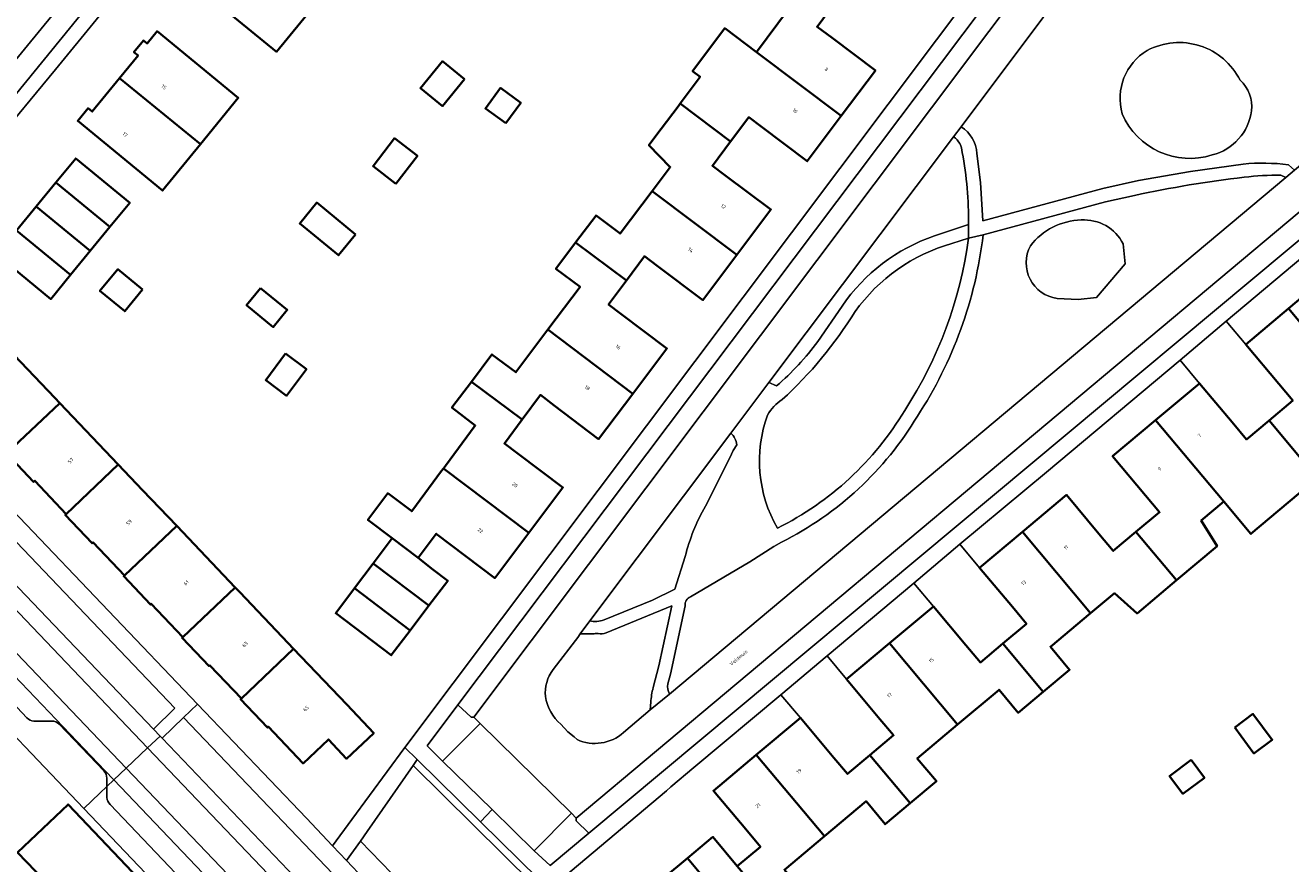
# Model space of a CAD drawing. Header units: metres. Extents: x 197700 to 204338, y 317132 to 325229.
# Tile 955 of 1056: x 198419 to 198546, y 321913 to 321997. Entities that reach past the tile are written whole.
import ezdxf
from ezdxf.enums import TextEntityAlignment as Align

# ---------------------------------------------------------------- set-up
doc = ezdxf.new("R2010")
doc.units = ezdxf.units.M
for name, color, linetype, lineweight in [('B-WE-GR-BEPLANTING_CULTUUR_BODEMBEDEKKER-GV', 90, 'Continuous', 18), ('B-WE-GR-BEPLANTING_CULTUUR_HEESTERS-GV', 90, 'Continuous', 18), ('B-WE-GR-BEPLANTING_CULTUUR_VASTE PLANTENVAK-GV', 90, 'Continuous', 18), ('B-WE-GW-TALUD_KRUIN-G', 90, 'Continuous', 18), ('B-WE-OG-BEBOUWING-GV', 7, 'Continuous', 35), ('B-WE-OG-BEBOUWING-T18', 10, 'Continuous', 18), ('B-WE-OG-TERREIN_CULTUURSCHEIDING-GV', 7, 'Continuous', 18), ('B-WE-OG-TERREIN_ERF-GV', 7, 'Continuous', 18), ('B-WE-OG-TERREIN_ONBEGROEID-GV', 7, 'Continuous', 18), ('B-WE-OG-TOPOGRAFIE-T18', 10, 'Continuous', 18), ('B-WE-VH-VERHARDING_ASFALT-GV', 252, 'Continuous', 18), ('B-WE-VH-VERHARDING_BETONSTRAATSTEEN-GV', 252, 'Continuous', 18), ('B-WE-VH-VERHARDING_STRAATBAKSTEEN-GV', 252, 'Continuous', 18), ('B-WE-VH-VERHARDING_TEGEL-GV', 252, 'Continuous', 18)]:
    doc.layers.add(name, color=color, linetype=linetype, lineweight=lineweight)
doc.styles.add('NLCS-ISO-M200-T18', font='NLCS-ISO.ttf', dxfattribs={"height": 0.36})

msp = doc.modelspace()

# ---------------------------------------------------------------- linework, layer by layer
at = {"layer": 'B-WE-GR-BEPLANTING_CULTUUR_BODEMBEDEKKER-GV'}
for points in [[(198460.497, 321923.277), (198464.273, 321927.038), (198463.627, 321927.67), (198463.355, 321927.673), (198462.045, 321928.92), (198458.95, 321924.817)], [(198475.159, 321916.053), (198473.905, 321917.308), (198473.901, 321917.567), (198473.42, 321918.077), (198469.697, 321914.301), (198471.277, 321912.813)]]:
    msp.add_lwpolyline(points, close=True, dxfattribs=at)
at = {"layer": 'B-WE-GR-BEPLANTING_CULTUUR_HEESTERS-GV'}
for points in [[(198452.264, 321915.261), (198461.613, 321905.649), (198463.132, 321903.618), (198471.19, 321910.412), (198470.109, 321911.476), (198469.582, 321910.94), (198457.555, 321922.834), (198452.954, 321916.214)], [(198464.292, 321917.201), (198457.967, 321923.427), (198457.555, 321922.834), (198469.582, 321910.94), (198470.109, 321911.476)]]:
    msp.add_lwpolyline(points, close=True, dxfattribs=at)
at = {"layer": 'B-WE-GR-BEPLANTING_CULTUUR_VASTE PLANTENVAK-GV'}
for points in [[(198511.536, 321975.141, 0.1702959), (198501.838, 321968.322)], [(198506.825, 321958.428, 0.1109437), (198513.221, 321975.67)], [(198501.838, 321968.322, -0.0698043), (198494.535, 321959.507)], [(198494.535, 321959.507, 0.1254011), (198493.076, 321957.961)], [(198493.076, 321957.961, 0.2212022), (198494.06, 321946.624)], [(198494.06, 321946.624, 0.1433845), (198506.825, 321958.428)]]:
    msp.add_lwpolyline(points, format="xyb", dxfattribs=at)
msp.add_lwpolyline([(198513.221, 321975.67), (198511.536, 321975.141)], dxfattribs=at)
at = {"layer": 'B-WE-GW-TALUD_KRUIN-G'}
msp.add_lwpolyline([(198449.484, 321914.794), (198450.869, 321913.332)], dxfattribs=at)
at = {"layer": 'B-WE-OG-BEBOUWING-GV'}
for points in [[(198439.566, 322005.618), (198436.805, 322002.284), (198436.391, 322002.628), (198435.336, 322001.347), (198443.852, 321994.366), (198447.652, 321999.007)], [(198491.958, 321994.335), (198500.466, 321987.936), (198503.884, 321992.48), (198499.535, 321995.742), (198498.028, 321996.872), (198499.851, 321999.287), (198494.771, 322003.121), (198494.449, 322002.693), (198492.83, 322000.537), (198492.763, 322000.448), (198495.186, 321998.625)], [(198428.132, 321991.713), (198436.228, 321985.094), (198440.026, 321989.733), (198431.894, 321996.423), (198430.9, 321995.198), (198430.526, 321995.502), (198429.567, 321994.327), (198429.991, 321993.986)], [(198500.466, 321987.936), (198491.958, 321994.335), (198488.779, 321996.722), (198485.555, 321992.428), (198486.318, 321991.858), (198484.312, 321989.172), (198489.367, 321985.372), (198491.189, 321987.796), (198492.435, 321986.859), (198497.048, 321983.391)], [(198462.683, 321991.604), (198460.482, 321993.408), (198458.282, 321990.724), (198460.482, 321988.919)], [(198436.228, 321985.094), (198428.132, 321991.713), (198425.394, 321988.364), (198424.982, 321988.699), (198423.933, 321987.426), (198432.429, 321980.454)], [(198466.832, 321987.202), (198468.334, 321989.254), (198466.298, 321990.745), (198464.796, 321988.692)], [(198481.499, 321980.396), (198490.005, 321974.013), (198493.412, 321978.553), (198488.79, 321982.01), (198487.543, 321982.943), (198489.367, 321985.372), (198484.312, 321989.172), (198484.1, 321988.888), (198482.425, 321986.645), (198481.186, 321984.987), (198483.314, 321982.803)], [(198455.821, 321981.134), (198457.982, 321983.933), (198455.693, 321985.7), (198453.532, 321982.901)], [(198427.167, 321976.822), (198429.148, 321979.237), (198423.737, 321983.677), (198421.756, 321981.263)], [(198425.187, 321974.408), (198427.167, 321976.822), (198421.756, 321981.263), (198419.775, 321978.849)], [(198490.005, 321974.013), (198481.499, 321980.396), (198478.295, 321976.149), (198475.882, 321977.965), (198473.828, 321975.238), (198478.933, 321971.446), (198480.738, 321973.876), (198482.003, 321972.926), (198486.598, 321969.473)], [(198425.187, 321974.408), (198419.775, 321978.849), (198417.794, 321976.435), (198423.207, 321971.993)], [(198451.778, 321976.06), (198447.892, 321979.246), (198446.18, 321977.158), (198450.066, 321973.972)], [(198417.794, 321976.435), (198415.813, 321974.021), (198421.227, 321969.58), (198423.207, 321971.993)], [(198478.933, 321971.446), (198473.828, 321975.238), (198471.862, 321972.625), (198474.289, 321970.804), (198471.064, 321966.515), (198479.566, 321960.087), (198482.992, 321964.618), (198478.381, 321968.106), (198477.146, 321969.04)], [(198430.436, 321970.542), (198427.956, 321972.575), (198426.168, 321970.394), (198428.648, 321968.36)], [(198545.284, 321968.622), (198552.159, 321960.416), (198554.491, 321962.458), (198556.77, 321960.431), (198560.716, 321963.75), (198556.656, 321968.595), (198554.412, 321966.723), (198553.106, 321968.28), (198549.708, 321972.332)], [(198442.269, 321970.683), (198440.853, 321968.957), (198443.526, 321966.765), (198444.942, 321968.492)], [(198552.159, 321960.416), (198545.284, 321968.622), (198541.002, 321965.031), (198544.319, 321961.076), (198545.713, 321959.414), (198543.329, 321957.408), (198547.377, 321952.578), (198551.467, 321956.006), (198549.952, 321958.484), (198552.111, 321960.374)], [(198479.566, 321960.087), (198471.064, 321966.515), (198467.849, 321962.238), (198465.452, 321964.041), (198463.389, 321961.295), (198468.492, 321957.523), (198470.3, 321959.97), (198471.702, 321958.91), (198476.139, 321955.555)], [(198411.053, 321960.321), (198410.964, 321960.251), (198413.661, 321957.409), (198413.779, 321957.513), (198416.897, 321954.188), (198422.138, 321959.155), (198421.637, 321959.682), (198416.863, 321964.698), (198416.294, 321965.295)], [(198444.758, 321964.109), (198442.774, 321961.455), (198444.864, 321959.892), (198446.848, 321962.547)], [(198460.58, 321952.596), (198469.143, 321946.164), (198472.557, 321950.709), (198468.065, 321954.084), (198466.705, 321955.106), (198468.492, 321957.523), (198463.389, 321961.295), (198461.442, 321958.706), (198463.779, 321956.92), (198460.782, 321952.87)], [(198531.956, 321957.436), (198538.789, 321949.281), (198541.513, 321946.04), (198548.17, 321951.634), (198547.377, 321952.578), (198543.329, 321957.408), (198541.074, 321955.511), (198539.632, 321957.232), (198536.367, 321961.13)], [(198428, 321952.995), (198422.138, 321959.155), (198416.897, 321954.188), (198416.827, 321954.101), (198419.519, 321951.26), (198419.64, 321951.377), (198422.762, 321948.03)], [(198529.987, 321946.239), (198534.047, 321941.394), (198538.125, 321944.821), (198536.545, 321947.396), (198538.789, 321949.281), (198531.956, 321957.436), (198527.655, 321953.835), (198530.952, 321949.897), (198532.354, 321948.223)], [(198422.762, 321948.03), (198422.685, 321947.95), (198425.376, 321945.111), (198425.47, 321945.193), (198428.62, 321941.874), (198433.855, 321946.844), (198430.433, 321950.439), (198428, 321952.995)], [(198469.143, 321946.164), (198460.58, 321952.596), (198460.405, 321952.359), (198457.414, 321948.316), (198455.012, 321950.112), (198453.015, 321947.441), (198455.45, 321945.621), (198458.069, 321943.663), (198459.865, 321946.066), (198461.376, 321944.919), (198465.728, 321941.618)], [(198534.047, 321941.394), (198529.987, 321946.239), (198527.725, 321944.343), (198526.281, 321946.067), (198523.025, 321949.955), (198518.617, 321946.263), (198525.452, 321938.105), (198527.828, 321940.093), (198530.104, 321938.08)], [(198439.712, 321940.69), (198433.855, 321946.844), (198428.62, 321941.874), (198428.544, 321941.796), (198431.24, 321938.956), (198431.283, 321939.039), (198434.484, 321935.702)], [(198455.45, 321945.621), (198453.553, 321943.097), (198459.136, 321938.863), (198461.024, 321941.353), (198459.537, 321942.495), (198458.05, 321943.638), (198458.069, 321943.663)], [(198516.658, 321935.055), (198520.705, 321930.224), (198523.344, 321932.431), (198521.421, 321934.732), (198525.452, 321938.105), (198518.617, 321946.263), (198514.316, 321942.66), (198517.611, 321938.727), (198519.023, 321937.041)], [(198459.136, 321938.863), (198453.553, 321943.097), (198451.676, 321940.599), (198457.248, 321936.374)], [(198434.484, 321935.702), (198434.396, 321935.628), (198437.096, 321932.798), (198437.192, 321932.862), (198440.34, 321929.549), (198445.574, 321934.531), (198445.023, 321935.11), (198440.167, 321940.212), (198439.712, 321940.69)], [(198451.676, 321940.599), (198449.799, 321938.101), (198455.36, 321933.884), (198457.248, 321936.374)], [(198505.285, 321935.082), (198512.11, 321926.936), (198516.275, 321930.427), (198518.195, 321928.125), (198520.705, 321930.224), (198516.658, 321935.055), (198514.411, 321933.169), (198512.953, 321934.907), (198509.701, 321938.785)], [(198445.574, 321934.531), (198440.34, 321929.549), (198440.257, 321929.472), (198442.948, 321926.645), (198443.012, 321926.736), (198446.528, 321923.048), (198449.082, 321925.448), (198450.877, 321923.516), (198453.606, 321926.091), (198450.899, 321928.936)], [(198507.369, 321919.049), (198510.003, 321921.256), (198508.077, 321923.555), (198512.11, 321926.936), (198505.285, 321935.082), (198500.99, 321931.481), (198504.334, 321927.489), (198505.697, 321925.862), (198503.323, 321923.877)], [(198491.946, 321923.909), (198498.778, 321915.755), (198502.948, 321919.255), (198504.858, 321916.945), (198507.369, 321919.049), (198503.323, 321923.877), (198501.068, 321921.99), (198499.725, 321923.592), (198496.359, 321927.607)], [(198539.888, 321926.638), (198541.82, 321924.046), (198543.651, 321925.41), (198541.719, 321928.002)], [(198498.778, 321915.755), (198491.946, 321923.909), (198487.652, 321920.311), (198490.881, 321916.457), (198492.353, 321914.7), (198490.039, 321912.761), (198491.958, 321910.474), (198494.094, 321907.927), (198496.679, 321910.077), (198494.761, 321912.384)], [(198535.533, 321923.398), (198533.367, 321921.783), (198534.696, 321920), (198536.862, 321921.615)], [(198420.881, 321902.714), (198430.074, 321911.49), (198422.969, 321918.93), (198417.897, 321914.118), (198421.515, 321910.368), (198417.37, 321906.437)], [(198485.035, 321913.557), (198489.387, 321908.332), (198491.958, 321910.474), (198490.039, 321912.761), (198487.588, 321915.683)], [(198487.031, 321906.37), (198489.387, 321908.332), (198485.035, 321913.557), (198482.679, 321911.595)]]:
    msp.add_lwpolyline(points, close=True, dxfattribs=at)
at = {"layer": 'B-WE-OG-TERREIN_CULTUURSCHEIDING-GV'}
for points in [[(198528.84, 322008.733), (198512.462, 321986.837)], [(198545.268, 321983.038), (198545.884, 321982.489), (198551.368, 321987.11)], [(198511.717, 321985.832), (198493.205, 321961.216), (198493.979, 321960.868)], [(198514.058, 321984.177), (198514.398, 321981.253), (198514.649, 321977.416), (198526.69, 321980.645), (198530.258, 321981.456), (198535.457, 321982.36), (198540.729, 321983.109)], [(198483.236, 321930.002), (198545.003, 321981.759), (198544.524, 321981.994)], [(198529.859, 321979.965), (198526.935, 321979.331), (198514.684, 321976.03)], [(198509.792, 321975.905), (198513.209, 321977.067)], [(198528.719, 321975.108), (198528.911, 321973.094), (198526.033, 321969.736), (198524.211, 321969.545)], [(198524.211, 321969.545), (198522.1, 321969.641)], [(198498.12, 321965.33), (198500.548, 321968.883)], [(198489.39, 321956.135), (198475.249, 321937.325)], [(198486.85, 321948.824), (198489.304, 321953.68), (198489.633, 321954.416), (198489.998, 321954.98)], [(198494.48, 321945.231), (198493.69, 321944.77), (198491.288, 321943.255), (198485.357, 321939.735)], [(198476.683, 321937.44), (198481.555, 321939.408), (198483.788, 321940.5), (198484.822, 321943.776)], [(198481.606, 321930.649), (198482.164, 321932.814), (198483.474, 321938.852), (198476.889, 321936.129)], [(198484.81, 321938.839), (198483.346, 321931.997), (198483.089, 321931.006)], [(198475.689, 321936.026), (198474.299, 321936.026), (198474.158, 321935.834), (198474.147, 321935.81), (198471.573, 321932.453)], [(198478.638, 321926.138), (198481.322, 321928.415), (198481.359, 321929.169)], [(198453.367, 321907.88), (198449.498, 321911.977), (198434.542, 321927.66), (198432.383, 321925.585), (198447.142, 321910.145)], [(198472.342, 321926.964), (198473.072, 321926.208), (198473.682, 321925.7), (198473.976, 321925.434)], [(198452.264, 321915.261), (198450.869, 321913.332), (198454.408, 321909.592)], [(198467.524, 321896.689), (198465.09, 321901), (198463.132, 321903.618), (198461.613, 321905.649), (198452.264, 321915.261)]]:
    msp.add_lwpolyline(points, dxfattribs=at)
for points in [[(198551.439, 321996.31, 0.0118451), (198537.756, 322009.483)], [(198531.117, 321994.485, -0.4223823), (198540.422, 321991.511)], [(198528.623, 321988.154, -0.3402557), (198531.117, 321994.485)], [(198540.422, 321991.511, -0.243278), (198541.573, 321988.442)], [(198541.573, 321988.442, -0.3074831), (198537.64, 321984.029)], [(198537.64, 321984.029, -0.3891274), (198528.623, 321988.154)], [(198512.462, 321986.837, -0.2436978), (198514.058, 321984.177)], [(198512.583, 321984.277, 0.2300124), (198511.717, 321985.832)], [(198513.209, 321977.067, 0.0515675), (198512.583, 321984.277)], [(198540.729, 321983.109, -0.0544006), (198545.268, 321983.038)], [(198540.842, 321981.791, 0.0244079), (198529.859, 321979.965)], [(198544.524, 321981.994, 0.0340253), (198540.842, 321981.791)], [(198519.414, 321974.916, -0.2233944), (198524.498, 321977.506)], [(198524.498, 321977.506, -0.3002154), (198528.719, 321975.108)], [(198500.548, 321968.883, -0.1622965), (198509.792, 321975.905)], [(198514.684, 321976.03, -0.1156188), (198508.084, 321957.831)], [(198522.1, 321969.641, -0.5210867), (198519.414, 321974.916)], [(198493.979, 321960.868, 0.0519168), (198498.12, 321965.33)], [(198508.084, 321957.831, -0.1424899), (198494.48, 321945.231)], [(198489.998, 321954.98, 0.1840502), (198489.39, 321956.135)], [(198484.822, 321943.776, -0.0709312), (198486.85, 321948.824)], [(198485.357, 321939.735, 0.3419291), (198484.81, 321938.839)], [(198475.249, 321937.325, 0.1528555), (198476.683, 321937.44)], [(198476.1, 321936.057, 0.1436529), (198475.689, 321936.026)], [(198476.889, 321936.129, -0.1520969), (198476.1, 321936.057)], [(198471.573, 321932.453, 0.1833564), (198470.814, 321929.749)], [(198481.359, 321929.169, -0.0365944), (198481.606, 321930.649)], [(198483.089, 321931.006, 0.1869183), (198483.236, 321930.002)], [(198470.814, 321929.749, 0.1666177), (198472.342, 321926.964)], [(198473.976, 321925.434, 0.295452), (198478.638, 321926.138)]]:
    msp.add_lwpolyline(points, format="xyb", dxfattribs=at)
msp.add_lwpolyline([(198405.921, 321953.269), (198431.514, 321926.494), (198433.671, 321928.57), (198408.098, 321955.354)], close=True, dxfattribs=at)
at = {"layer": 'B-WE-OG-TERREIN_ERF-GV'}
for points in [[(198461.877, 322041.639), (198421.703, 321992.594), (198409.312, 321977.613)], [(198400.221, 321966.389), (198435.94, 321928.995), (198446.863, 321917.56), (198449.484, 321914.794), (198451.397, 321917.41), (198456.736, 321924.639), (198524.537, 322014.944)], [(198499.851, 321999.287), (198498.028, 321996.872), (198499.535, 321995.742), (198503.884, 321992.48), (198500.466, 321987.936), (198497.048, 321983.391), (198492.435, 321986.859), (198491.189, 321987.796), (198489.367, 321985.372), (198487.543, 321982.943), (198488.79, 321982.01), (198493.412, 321978.553), (198490.005, 321974.013), (198486.598, 321969.473), (198482.003, 321972.926), (198480.738, 321973.876), (198478.933, 321971.446), (198477.146, 321969.04), (198478.381, 321968.106), (198482.992, 321964.618), (198479.566, 321960.087), (198476.139, 321955.555), (198471.702, 321958.91), (198470.3, 321959.97), (198468.492, 321957.523), (198466.705, 321955.106), (198468.065, 321954.084), (198472.557, 321950.709), (198469.143, 321946.164), (198465.728, 321941.618), (198461.376, 321944.919), (198459.865, 321946.066), (198458.069, 321943.663), (198458.05, 321943.638), (198459.537, 321942.495), (198461.024, 321941.353), (198459.136, 321938.863), (198457.248, 321936.374), (198455.36, 321933.884), (198449.799, 321938.101), (198451.676, 321940.599), (198453.553, 321943.097), (198455.45, 321945.621), (198453.015, 321947.441), (198455.012, 321950.112), (198457.414, 321948.316), (198460.405, 321952.359), (198460.58, 321952.596), (198460.782, 321952.87), (198463.779, 321956.92), (198461.442, 321958.706), (198463.389, 321961.295), (198465.452, 321964.041), (198467.849, 321962.238), (198471.064, 321966.515), (198474.289, 321970.804), (198471.862, 321972.625), (198473.828, 321975.238), (198475.882, 321977.965), (198478.295, 321976.149), (198481.499, 321980.396), (198483.314, 321982.803), (198481.186, 321984.987), (198482.425, 321986.645), (198484.1, 321988.888), (198484.312, 321989.172), (198486.318, 321991.858), (198485.555, 321992.428), (198488.779, 321996.722), (198491.958, 321994.335), (198495.186, 321998.625)], [(198416.863, 321964.698), (198421.637, 321959.682), (198422.138, 321959.155), (198428, 321952.995), (198430.433, 321950.439), (198433.855, 321946.844), (198439.712, 321940.69), (198440.167, 321940.212), (198445.023, 321935.11), (198445.574, 321934.531), (198450.899, 321928.936), (198453.606, 321926.091), (198450.877, 321923.516), (198449.082, 321925.448), (198446.528, 321923.048), (198443.012, 321926.736), (198442.948, 321926.645), (198440.257, 321929.472), (198440.34, 321929.549), (198437.192, 321932.862), (198437.096, 321932.798), (198434.396, 321935.628), (198434.484, 321935.702), (198431.283, 321939.039), (198431.24, 321938.956), (198428.544, 321941.796), (198428.62, 321941.874), (198425.47, 321945.193), (198425.376, 321945.111), (198422.685, 321947.95), (198422.762, 321948.03), (198419.64, 321951.377), (198419.519, 321951.26), (198416.827, 321954.101)], [(198432.111, 321910.597), (198424.546, 321918.525), (198412.057, 321931.615), (198391.908, 321952.626), (198372.156, 321933.739), (198399.866, 321905.405)], [(198548.17, 321951.634), (198541.513, 321946.04), (198538.789, 321949.281), (198536.545, 321947.396), (198538.125, 321944.821), (198534.047, 321941.394), (198530.104, 321938.08), (198527.828, 321940.093), (198525.452, 321938.105), (198521.421, 321934.732), (198523.344, 321932.431), (198520.705, 321930.224), (198518.195, 321928.125), (198516.275, 321930.427), (198512.11, 321926.936)], [(198482.679, 321911.595), (198485.035, 321913.557), (198487.588, 321915.683), (198490.039, 321912.761), (198492.353, 321914.7), (198490.881, 321916.457), (198487.652, 321920.311), (198491.946, 321923.909), (198496.359, 321927.607), (198494.402, 321929.934), (198485.695, 321922.648), (198483.373, 321920.69), (198482.931, 321920.307), (198471.19, 321910.412)], [(198512.11, 321926.936), (198508.077, 321923.555), (198510.003, 321921.256), (198507.369, 321919.049), (198504.858, 321916.945), (198502.948, 321919.255), (198498.778, 321915.755), (198494.761, 321912.384)]]:
    msp.add_lwpolyline(points, dxfattribs=at)
for points in [[(198447.652, 321999.007), (198443.852, 321994.366), (198435.336, 322001.347), (198436.391, 322002.628), (198436.805, 322002.284), (198439.566, 322005.618), (198441.424, 322007.862), (198440.995, 322008.221), (198441.973, 322009.403), (198442.336, 322009.108), (198443.322, 322010.321), (198451.451, 322003.648)], [(198431.894, 321996.423), (198440.026, 321989.733), (198436.228, 321985.094), (198432.429, 321980.454), (198423.933, 321987.426), (198424.982, 321988.699), (198425.394, 321988.364), (198428.132, 321991.713), (198429.991, 321993.986), (198429.567, 321994.327), (198430.526, 321995.502), (198430.9, 321995.198)], [(198462.683, 321991.604), (198460.482, 321988.919), (198458.282, 321990.724), (198460.482, 321993.408)], [(198466.832, 321987.202), (198464.796, 321988.692), (198466.298, 321990.745), (198468.334, 321989.254)], [(198455.821, 321981.134), (198453.532, 321982.901), (198455.693, 321985.7), (198457.982, 321983.933)], [(198427.167, 321976.822), (198425.187, 321974.408), (198423.207, 321971.993), (198421.227, 321969.58), (198415.813, 321974.021), (198417.794, 321976.435), (198419.775, 321978.849), (198421.756, 321981.263), (198423.737, 321983.677), (198429.148, 321979.237)], [(198451.778, 321976.06), (198450.066, 321973.972), (198446.18, 321977.158), (198447.892, 321979.246)], [(198541.002, 321965.031), (198545.284, 321968.622), (198549.708, 321972.332), (198547.762, 321974.68), (198539.05, 321967.354)], [(198430.436, 321970.542), (198428.648, 321968.36), (198426.168, 321970.394), (198427.956, 321972.575)], [(198442.269, 321970.683), (198444.942, 321968.492), (198443.526, 321966.765), (198440.853, 321968.957)], [(198534.415, 321963.452), (198536.367, 321961.13), (198539.632, 321957.232), (198541.074, 321955.511), (198543.329, 321957.408), (198545.713, 321959.414), (198544.319, 321961.076), (198541.002, 321965.031), (198539.05, 321967.354)], [(198442.774, 321961.455), (198444.758, 321964.109), (198446.848, 321962.547), (198444.864, 321959.892)], [(198512.346, 321945.006), (198514.316, 321942.66), (198518.617, 321946.263), (198523.025, 321949.955), (198526.281, 321946.067), (198527.725, 321944.343), (198529.987, 321946.239), (198532.354, 321948.223), (198530.952, 321949.897), (198527.655, 321953.835), (198531.956, 321957.436), (198536.367, 321961.13), (198534.415, 321963.452), (198521.025, 321952.221)], [(198514.316, 321942.66), (198512.346, 321945.006), (198507.743, 321941.114), (198509.701, 321938.785), (198512.953, 321934.907), (198514.411, 321933.169), (198516.658, 321935.055), (198519.023, 321937.041), (198517.611, 321938.727)], [(198500.99, 321931.481), (198505.285, 321935.082), (198509.701, 321938.785), (198507.743, 321941.114), (198499.036, 321933.824)], [(198494.402, 321929.934), (198496.359, 321927.607), (198499.725, 321923.592), (198501.068, 321921.99), (198503.323, 321923.877), (198505.697, 321925.862), (198504.334, 321927.489), (198500.99, 321931.481), (198499.036, 321933.824)], [(198541.82, 321924.046), (198539.888, 321926.638), (198541.719, 321928.002), (198543.651, 321925.41)], [(198535.533, 321923.398), (198536.862, 321921.615), (198534.696, 321920), (198533.367, 321921.783)], [(198420.881, 321902.714), (198417.37, 321906.437), (198421.515, 321910.368), (198417.897, 321914.118), (198422.969, 321918.93), (198430.074, 321911.49)]]:
    msp.add_lwpolyline(points, close=True, dxfattribs=at)
at = {"layer": 'B-WE-OG-TERREIN_ONBEGROEID-GV'}
for points in [[(198540.422, 321991.511, 0.4223823), (198531.117, 321994.485)], [(198531.117, 321994.485, 0.3402557), (198528.623, 321988.154)], [(198541.573, 321988.442, 0.243278), (198540.422, 321991.511)], [(198537.64, 321984.029, 0.3074831), (198541.573, 321988.442)], [(198528.623, 321988.154, 0.3891274), (198537.64, 321984.029)], [(198524.498, 321977.506, 0.2233944), (198519.414, 321974.916)], [(198528.719, 321975.108, 0.3002154), (198524.498, 321977.506)], [(198519.414, 321974.916, 0.5210867), (198522.1, 321969.641)]]:
    msp.add_lwpolyline(points, format="xyb", dxfattribs=at)
msp.add_lwpolyline([(198522.1, 321969.641), (198524.211, 321969.545), (198526.033, 321969.736), (198528.911, 321973.094), (198528.719, 321975.108)], dxfattribs=at)
at = {"layer": 'B-WE-VH-VERHARDING_ASFALT-GV'}
for points in [[(198408.065, 321981.824), (198457.818, 322042.504), (198467.33, 322054.067), (198467.471, 322054.233)], [(198526.729, 322011.725), (198463.627, 321927.67), (198464.273, 321927.038), (198473.42, 321918.077), (198473.901, 321917.567), (198554.386, 321985.019)], [(198471.573, 321932.453), (198474.147, 321935.81), (198474.158, 321935.834), (198474.299, 321936.026), (198475.249, 321937.325), (198489.39, 321956.135), (198493.205, 321961.216), (198511.717, 321985.832), (198512.462, 321986.837), (198528.84, 322008.733)], [(198371.948, 321986.506), (198394.996, 321962.299), (198430.945, 321924.614), (198432.185, 321925.792), (198431.514, 321926.494), (198405.921, 321953.269), (198405.007, 321954.227), (198373.143, 321987.667), (198366.206, 321994.978)], [(198357.677, 321994.674), (198373.358, 321978.194), (198386.561, 321964.292), (198391.687, 321958.924), (198399.067, 321951.195), (198412.637, 321936.996), (198426.677, 321922.309), (198427.554, 321921.391), (198427.563, 321921.4), (198428.801, 321922.577), (198369.774, 321984.439), (198367.561, 321986.761)], [(198551.368, 321987.11), (198545.884, 321982.489), (198545.003, 321981.759), (198483.236, 321930.002), (198481.322, 321928.415), (198478.638, 321926.138)], [(198367.561, 321986.761), (198369.774, 321984.439), (198428.801, 321922.577), (198430.945, 321924.614), (198394.996, 321962.299), (198371.948, 321986.506)], [(198512.462, 321986.837), (198511.717, 321985.832)], [(198540.729, 321983.109), (198535.457, 321982.36), (198530.258, 321981.456), (198526.69, 321980.645), (198514.649, 321977.416), (198514.398, 321981.253), (198514.058, 321984.177)], [(198544.524, 321981.994), (198545.003, 321981.759), (198545.884, 321982.489), (198545.268, 321983.038)], [(198513.221, 321975.67), (198514.684, 321976.03), (198526.935, 321979.331), (198529.859, 321979.965)], [(198513.221, 321975.67), (198513.209, 321977.067), (198509.792, 321975.905)], [(198513.209, 321977.067), (198513.221, 321975.67)], [(198514.684, 321976.03), (198513.221, 321975.67)], [(198511.536, 321975.141), (198513.221, 321975.67)], [(198500.548, 321968.883), (198498.12, 321965.33)], [(198493.979, 321960.868), (198493.205, 321961.216), (198489.39, 321956.135)], [(198489.998, 321954.98), (198489.633, 321954.416), (198489.304, 321953.68), (198486.85, 321948.824)], [(198485.357, 321939.735), (198491.288, 321943.255), (198493.69, 321944.77), (198494.48, 321945.231)], [(198484.822, 321943.776), (198483.788, 321940.5), (198481.555, 321939.408), (198476.683, 321937.44)], [(198476.889, 321936.129), (198483.474, 321938.852), (198482.164, 321932.814), (198481.606, 321930.649)], [(198483.089, 321931.006), (198483.346, 321931.997), (198484.81, 321938.839)], [(198475.249, 321937.325), (198474.299, 321936.026), (198475.689, 321936.026)], [(198481.359, 321929.169), (198481.322, 321928.415), (198483.236, 321930.002)], [(198473.976, 321925.434), (198473.682, 321925.7), (198473.072, 321926.208), (198472.342, 321926.964)], [(198447.142, 321910.145), (198432.383, 321925.585), (198432.185, 321925.792), (198430.945, 321924.614)], [(198443.036, 321911.94), (198430.945, 321924.614), (198428.801, 321922.577), (198441.148, 321909.637)], [(198430.945, 321924.614), (198443.036, 321911.94)], [(198441.148, 321909.637), (198428.801, 321922.577), (198427.563, 321921.4), (198427.554, 321921.391), (198444.024, 321904.147), (198444.165, 321904), (198444.879, 321903.277), (198456.363, 321892.099), (198457.24, 321891.258)]]:
    msp.add_lwpolyline(points, dxfattribs=at)
for points in [[(198537.756, 322009.483, -0.0118451), (198551.439, 321996.31)], [(198514.058, 321984.177, 0.2436978), (198512.462, 321986.837)], [(198511.717, 321985.832, -0.2300124), (198512.583, 321984.277)], [(198512.583, 321984.277, -0.0515675), (198513.209, 321977.067)], [(198545.268, 321983.038, 0.0544006), (198540.729, 321983.109)], [(198529.859, 321979.965, -0.0244079), (198540.842, 321981.791)], [(198540.842, 321981.791, -0.0340253), (198544.524, 321981.994)], [(198509.792, 321975.905, 0.1622965), (198500.548, 321968.883)], [(198508.084, 321957.831, 0.1156188), (198514.684, 321976.03)], [(198501.838, 321968.322, -0.1702959), (198511.536, 321975.141)], [(198513.221, 321975.67, -0.1109437), (198506.825, 321958.428)], [(198494.535, 321959.507, 0.0698043), (198501.838, 321968.322)], [(198498.12, 321965.33, -0.0519168), (198493.979, 321960.868)], [(198493.076, 321957.961, -0.1254011), (198494.535, 321959.507)], [(198494.06, 321946.624, -0.2212022), (198493.076, 321957.961)], [(198506.825, 321958.428, -0.1433845), (198494.06, 321946.624)], [(198494.48, 321945.231, 0.1424899), (198508.084, 321957.831)], [(198489.39, 321956.135, -0.1840502), (198489.998, 321954.98)], [(198486.85, 321948.824, 0.0709312), (198484.822, 321943.776)], [(198484.81, 321938.839, -0.3419291), (198485.357, 321939.735)], [(198476.683, 321937.44, -0.1528555), (198475.249, 321937.325)], [(198475.689, 321936.026, -0.1436529), (198476.1, 321936.057)], [(198476.1, 321936.057, 0.1520969), (198476.889, 321936.129)], [(198470.814, 321929.749, -0.1833564), (198471.573, 321932.453)], [(198481.606, 321930.649, 0.0365944), (198481.359, 321929.169)], [(198483.236, 321930.002, -0.1869183), (198483.089, 321931.006)], [(198472.342, 321926.964, -0.1666177), (198470.814, 321929.749)], [(198478.638, 321926.138, -0.295452), (198473.976, 321925.434)]]:
    msp.add_lwpolyline(points, format="xyb", dxfattribs=at)
at = {"layer": 'B-WE-VH-VERHARDING_BETONSTRAATSTEEN-GV'}
for points in [[(198467.471, 322054.233), (198469.028, 322052.997), (198409.635, 321980.213), (198408.065, 321981.824), (198388.284, 322004.784), (198386.944, 322003.571), (198390.069, 321999.939), (198403.86, 321983.935), (198403.865, 321983.929), (198405.2, 321982.401), (198409.312, 321977.613), (198421.703, 321992.594), (198461.877, 322041.639), (198470.401, 322051.984), (198472.472, 322052.99), (198473.827, 322053.649), (198469.435, 322055.695)], [(198527.424, 322012.803), (198524.537, 322014.944), (198456.736, 321924.639)], [(198456.736, 321924.639), (198457.967, 321923.427), (198464.292, 321917.201), (198465.465, 321918.43), (198460.497, 321923.277), (198458.95, 321924.817), (198462.045, 321928.92), (198525.284, 322012.934), (198526.729, 322011.725)], [(198554.909, 321985.415), (198556.268, 321983.755), (198475.159, 321916.053), (198471.277, 321912.813), (198469.697, 321914.301), (198465.465, 321918.43), (198464.292, 321917.201), (198470.109, 321911.476), (198471.19, 321910.412), (198482.931, 321920.307), (198483.373, 321920.69), (198485.695, 321922.648), (198494.402, 321929.934)], [(198554.386, 321985.019), (198473.901, 321917.567), (198473.905, 321917.308), (198475.159, 321916.053)], [(198475.159, 321916.053), (198556.268, 321983.755), (198554.909, 321985.415)], [(198494.402, 321929.934), (198499.036, 321933.824), (198507.743, 321941.114), (198512.346, 321945.006), (198521.025, 321952.221), (198534.415, 321963.452), (198539.05, 321967.354), (198547.762, 321974.68), (198552.403, 321978.546), (198557.684, 321983.009), (198561.295, 321983.168), (198562.886, 321984.579), (198562.767, 321984.699)]]:
    msp.add_lwpolyline(points, dxfattribs=at)
for points in [[(198408.065, 321981.824), (198409.635, 321980.213), (198469.028, 322052.997), (198467.471, 322054.233), (198467.33, 322054.067), (198457.818, 322042.504)], [(198462.045, 321928.92), (198463.355, 321927.673), (198463.627, 321927.67), (198526.729, 322011.725), (198525.284, 322012.934)], [(198464.273, 321927.038), (198460.497, 321923.277), (198465.465, 321918.43), (198469.697, 321914.301), (198473.42, 321918.077)], [(198457.967, 321923.427), (198456.736, 321924.639), (198451.397, 321917.41), (198449.484, 321914.794), (198450.869, 321913.332), (198452.264, 321915.261), (198452.954, 321916.214), (198457.555, 321922.834)]]:
    msp.add_lwpolyline(points, close=True, dxfattribs=at)
at = {"layer": 'B-WE-VH-VERHARDING_STRAATBAKSTEEN-GV'}
for points in [[(198426.844, 321921.578), (198426.851, 321920.723), (198427.554, 321921.391), (198426.677, 321922.309), (198412.637, 321936.996), (198399.067, 321951.195), (198391.687, 321958.924)], [(198415.379, 321931.253), (198418.844, 321927.63)], [(198419.532, 321927.289), (198421.353, 321927.295)], [(198422.064, 321926.972), (198426.555, 321922.288)], [(198444.024, 321904.147), (198427.554, 321921.391), (198426.851, 321920.723), (198426.859, 321919.645)], [(198427.182, 321918.931), (198440.296, 321905.159)]]:
    msp.add_lwpolyline(points, dxfattribs=at)
for points in [[(198418.844, 321927.63, 0.1945394), (198419.532, 321927.289)], [(198421.353, 321927.295, -0.1930903), (198422.064, 321926.972)], [(198426.555, 321922.288, -0.2124173), (198426.844, 321921.578)], [(198426.859, 321919.645, 0.197377), (198427.182, 321918.931)]]:
    msp.add_lwpolyline(points, format="xyb", dxfattribs=at)
at = {"layer": 'B-WE-VH-VERHARDING_TEGEL-GV'}
for points in [[(198345.55, 322001.346), (198345.659, 322001.222), (198349.455, 321997.238), (198349.709, 321996.97), (198351.567, 321995.016), (198390.098, 321954.483), (198391.908, 321952.626), (198412.057, 321931.615), (198424.546, 321918.525), (198426.154, 321920.061), (198426.851, 321920.723), (198426.844, 321921.578)], [(198408.098, 321955.354), (198433.671, 321928.57), (198431.514, 321926.494), (198432.185, 321925.792), (198432.383, 321925.585), (198434.542, 321927.66), (198435.94, 321928.995), (198400.221, 321966.389)], [(198418.844, 321927.63), (198415.379, 321931.253)], [(198454.408, 321909.592), (198450.869, 321913.332), (198449.484, 321914.794), (198446.863, 321917.56), (198435.94, 321928.995), (198434.542, 321927.66), (198449.498, 321911.977), (198453.367, 321907.88)], [(198421.353, 321927.295), (198419.532, 321927.289)], [(198426.555, 321922.288), (198422.064, 321926.972)], [(198426.859, 321919.645), (198426.851, 321920.723), (198426.154, 321920.061), (198424.546, 321918.525), (198432.111, 321910.597), (198433.898, 321908.725), (198444.283, 321897.849), (198445.217, 321896.854)], [(198440.296, 321905.159), (198427.182, 321918.931)]]:
    msp.add_lwpolyline(points, dxfattribs=at)
for points in [[(198419.532, 321927.289, -0.1945394), (198418.844, 321927.63)], [(198422.064, 321926.972, 0.1930903), (198421.353, 321927.295)], [(198426.844, 321921.578, 0.2124173), (198426.555, 321922.288)], [(198427.182, 321918.931, -0.197377), (198426.859, 321919.645)]]:
    msp.add_lwpolyline(points, format="xyb", dxfattribs=at)

# ---------------------------------------------------------------- texts
at = {"layer": 'B-WE-OG-BEBOUWING-T18', "style": 'NLCS-ISO-M200-T18'}
for s, rotation, p in [('8', 323.1, (198498.968, 321992.599)), ('15', 320.8, (198432.577, 321990.83)), ('10', 323.1, (198495.839, 321988.439)), ('17', 320.8, (198428.681, 321986.065)), ('12', 323.2, (198488.646, 321978.866)), ('14', 323.2, (198485.364, 321974.493)), ('16', 323, (198478.094, 321964.772)), ('18', 322.9, (198475.002, 321960.683)), ('7', 39.9, (198536.359, 321955.906)), ('57', 43, (198423.235, 321953.387)), ('9', 39.9, (198532.352, 321952.551)), ('20', 323.1, (198467.745, 321950.963)), ('59', 43.5, (198429.081, 321947.199)), ('22', 323.1, (198464.298, 321946.375)), ('11', 39.9, (198522.976, 321944.696)), ('61', 43.8, (198434.814, 321941.137)), ('13', 39.9, (198518.73, 321941.14)), ('63', 43.5, (198440.703, 321934.974)), ('15', 39.9, (198509.477, 321933.377)), ('17', 39.9, (198505.296, 321929.871)), ('65', 43.6, (198446.812, 321928.547)), ('19', 39.9, (198496.222, 321922.274)), ('21', 39.9, (198492.106, 321918.824))]:
    msp.add_text(s, height=0.36, rotation=rotation, dxfattribs=at).set_placement(p, align=Align.MIDDLE)
at = {"layer": 'B-WE-OG-TOPOGRAFIE-T18', "style": 'NLCS-ISO-M200-T18'}
msp.add_text('Veldmuis', height=0.36, rotation=40, dxfattribs=at).set_placement((198490.163, 321933.639), align=Align.MIDDLE)

doc.saveas('drawing.dxf')
